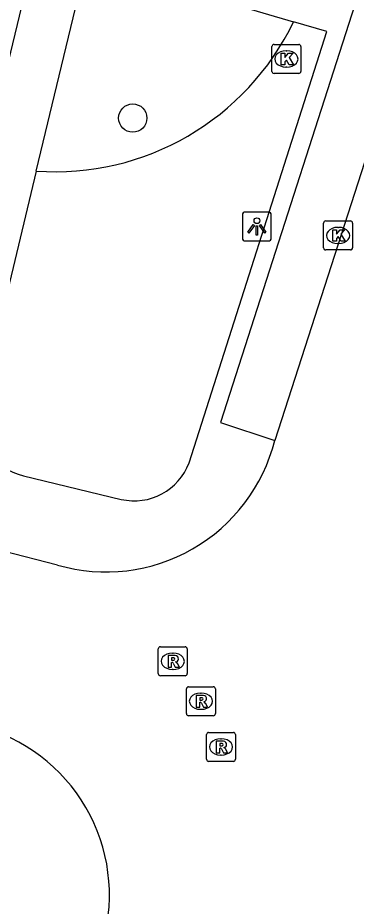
# Model space of a CAD drawing. Extents: x 162812 to 163818, y 381639 to 382470.
# Drawn here: x 163730.39 to 163742.08, y 381999.14 to 382029.77 of the extents above; entities that cross this region are included whole.
import ezdxf

# ---------------------------------------------------------------- set-up
doc = ezdxf.new("R2010")
doc.units = 0
for name, color, linetype in [('IMGEO_Boom', 7, 'Continuous'), ('IMGEO_Groenvoorziening', 7, 'Continuous'), ('IMGEO_Kolk', 7, 'Continuous'), ('IMGEO_Lichtpunt', 7, 'Continuous'), ('IMGEO_Rijbaan_lokaal_open', 7, 'Continuous'), ('IMGEO_Rioolput', 7, 'Continuous'), ('IMGEO_Voetpad_open', 7, 'Continuous')]:
    doc.layers.add(name, color=color, linetype=linetype)

msp = doc.modelspace()

# ---------------------------------------------------------------- linework, layer by layer
at = {"layer": 'IMGEO_Boom'}
msp.add_circle((163734.359, 382026.313), 0.489, dxfattribs=at)
at = {"layer": 'IMGEO_Groenvoorziening'}
msp.add_arc((163731.681, 382033.597), 9.134, 265.8905, 334.2955, dxfattribs=at)
at = {"layer": 'IMGEO_Kolk'}
for p, q in [((163739.162, 382027.924), (163739.162, 382028.776)), ((163739.237, 382028.85), (163740.089, 382028.85)), ((163740.163, 382028.776), (163740.163, 382027.924)), ((163739.65, 382028.63), (163739.675, 382028.63)), ((163740.089, 382027.85), (163739.237, 382027.85)), ((163739.673, 382028.07), (163739.648, 382028.07)), ((163740.948, 382021.84), (163740.948, 382022.692)), ((163741.023, 382022.766), (163741.875, 382022.766)), ((163741.949, 382022.692), (163741.949, 382021.84)), ((163741.436, 382022.546), (163741.461, 382022.546)), ((163741.875, 382021.766), (163741.023, 382021.766)), ((163741.459, 382021.986), (163741.434, 382021.986))]:
    msp.add_line(p, q, dxfattribs=at)
for points in [[(163739.162, 382027.924), (163739.162, 382028.776)], [(163739.237, 382028.85), (163740.089, 382028.85)], [(163740.163, 382028.776), (163740.163, 382027.924)], [(163739.483, 382028.55), (163739.606, 382028.55), (163739.606, 382028.399), (163739.736, 382028.55), (163739.9, 382028.55), (163739.754, 382028.399), (163739.907, 382028.15), (163739.755, 382028.15), (163739.67, 382028.314), (163739.606, 382028.247), (163739.606, 382028.15), (163739.483, 382028.15), (163739.483, 382028.55)], [(163740.089, 382027.85), (163739.237, 382027.85)], [(163740.948, 382021.84), (163740.948, 382022.692)], [(163741.023, 382022.766), (163741.875, 382022.766)], [(163741.949, 382022.692), (163741.949, 382021.84)], [(163741.269, 382022.466), (163741.392, 382022.466), (163741.392, 382022.315), (163741.522, 382022.466), (163741.686, 382022.466), (163741.54, 382022.315), (163741.693, 382022.066), (163741.541, 382022.066), (163741.456, 382022.23), (163741.392, 382022.163), (163741.392, 382022.066), (163741.269, 382022.066), (163741.269, 382022.466)], [(163741.875, 382021.766), (163741.023, 382021.766)]]:
    msp.add_lwpolyline(points, dxfattribs=at)
for centre, start, end in [((163739.239, 382028.774), 91.552, 178.448), ((163739.239, 382028.774), 91.552, 178.448), ((163740.087, 382028.774), 1.552, 88.448), ((163740.087, 382028.774), 1.552, 88.448), ((163739.239, 382027.926), 181.552, 268.448), ((163739.239, 382027.926), 181.552, 268.448), ((163740.087, 382027.926), 271.552, 358.448), ((163740.087, 382027.926), 271.552, 358.448), ((163741.025, 382022.69), 91.552, 178.448), ((163741.025, 382022.69), 91.552, 178.448), ((163741.873, 382022.69), 1.552, 88.448), ((163741.873, 382022.69), 1.552, 88.448), ((163741.025, 382021.842), 181.552, 268.448), ((163741.025, 382021.842), 181.552, 268.448), ((163741.873, 382021.842), 271.552, 358.448), ((163741.873, 382021.842), 271.552, 358.448)]:
    msp.add_arc(centre, 0.0765, start, end, dxfattribs=at)
for centre, major_axis, ratio, start_param, end_param in [((163739.649, 382028.35), (-0.387, 0.002), 0.722429, 4.712389, 7.853982), ((163739.674, 382028.35), (-0.39, 0.002), 0.717154, 1.570796, 4.712389), ((163741.435, 382022.266), (-0.387, 0.002), 0.722429, 4.712389, 7.853982), ((163741.46, 382022.266), (-0.39, 0.002), 0.717154, 1.570796, 4.712389)]:
    msp.add_ellipse(centre, major_axis=major_axis, ratio=ratio, start_param=start_param, end_param=end_param, dxfattribs=at)
at = {"layer": 'IMGEO_Lichtpunt'}
for p, q in [((163738.146, 382022.977), (163738.146, 382022.17)), ((163738.146, 382022.977), (163738.146, 382022.17)), ((163739.048, 382023.072), (163738.24, 382023.072)), ((163739.048, 382023.072), (163738.24, 382023.072)), ((163739.142, 382022.17), (163739.142, 382022.977)), ((163739.142, 382022.17), (163739.142, 382022.977)), ((163738.24, 382022.076), (163739.048, 382022.076)), ((163738.24, 382022.076), (163739.048, 382022.076))]:
    msp.add_line(p, q, dxfattribs=at)
for points in [[(163738.52, 382022.641), (163738.559, 382022.613), (163738.371, 382022.351), (163738.333, 382022.378), (163738.52, 382022.641)], [(163738.732, 382022.613), (163738.77, 382022.64), (163738.957, 382022.378), (163738.918, 382022.35), (163738.732, 382022.613)], [(163738.622, 382022.593), (163738.669, 382022.593), (163738.669, 382022.271), (163738.622, 382022.271), (163738.622, 382022.593)]]:
    msp.add_lwpolyline(points, dxfattribs=at)
msp.add_circle((163738.645, 382022.775), 0.0994, dxfattribs=at)
for centre, start, end in [((163738.24, 382022.977), 90, 180), ((163738.24, 382022.977), 90, 180), ((163739.048, 382022.977), 0, 90), ((163739.048, 382022.977), 0, 90), ((163738.24, 382022.17), 180, 270), ((163738.24, 382022.17), 180, 270), ((163739.048, 382022.17), 270, 0), ((163739.048, 382022.17), 270, 360)]:
    msp.add_arc(centre, 0.0946, start, end, dxfattribs=at)
at = {"layer": 'IMGEO_Rijbaan_lokaal_open'}
for points in [[(163744.884, 382032.599), (163739.262, 382015.202)], [(163731.761, 382010.903), (163729.884, 382011.377)]]:
    msp.add_lwpolyline(points, dxfattribs=at)
for centre, radius, start, end in [((163733.433, 382016.679), 6.013, 253.8557, 345.7804), ((163727.561, 381999.53), 5.992, 341.8215, 72.9378)]:
    msp.add_arc(centre, radius, start, end, dxfattribs=at)
at = {"layer": 'IMGEO_Rioolput'}
for p, q in [((163735.238, 382007.159), (163735.238, 382008.011)), ((163735.313, 382008.085), (163736.165, 382008.085)), ((163736.239, 382008.011), (163736.239, 382007.159)), ((163735.726, 382007.865), (163735.751, 382007.865)), ((163735.749, 382007.305), (163735.724, 382007.305)), ((163736.165, 382007.085), (163735.313, 382007.085)), ((163736.286, 382006.709), (163737.138, 382006.709)), ((163736.211, 382005.783), (163736.211, 382006.635)), ((163736.699, 382006.489), (163736.724, 382006.489)), ((163737.212, 382006.635), (163737.212, 382005.783)), ((163736.722, 382005.929), (163736.697, 382005.929)), ((163737.138, 382005.709), (163736.286, 382005.709)), ((163736.904, 382004.207), (163736.904, 382005.059)), ((163736.979, 382005.133), (163737.831, 382005.133)), ((163737.392, 382004.913), (163737.417, 382004.913)), ((163737.905, 382005.059), (163737.905, 382004.207)), ((163737.415, 382004.353), (163737.39, 382004.353)), ((163737.831, 382004.133), (163736.979, 382004.133))]:
    msp.add_line(p, q, dxfattribs=at)
for points in [[(163735.238, 382007.159), (163735.238, 382008.011)], [(163735.313, 382008.085), (163736.165, 382008.085)], [(163736.239, 382008.011), (163736.239, 382007.159)], [(163735.827, 382007.783), (163735.575, 382007.785), (163735.575, 382007.385)], [(163735.753, 382007.704), (163735.699, 382007.704), (163735.699, 382007.623)], [(163735.699, 382007.623), (163735.751, 382007.623)], [(163735.575, 382007.385), (163735.699, 382007.385), (163735.699, 382007.547), (163735.71, 382007.547)], [(163735.757, 382007.518), (163735.828, 382007.385), (163735.968, 382007.385), (163735.903, 382007.511)], [(163736.165, 382007.085), (163735.313, 382007.085)], [(163736.286, 382006.709), (163737.138, 382006.709)], [(163736.211, 382005.783), (163736.211, 382006.635)], [(163736.8, 382006.407), (163736.548, 382006.409), (163736.548, 382006.009)], [(163737.212, 382006.635), (163737.212, 382005.783)], [(163736.548, 382006.009), (163736.672, 382006.009), (163736.672, 382006.171), (163736.683, 382006.171)], [(163736.726, 382006.328), (163736.672, 382006.328), (163736.672, 382006.247)], [(163736.672, 382006.247), (163736.724, 382006.247)], [(163736.73, 382006.142), (163736.801, 382006.009), (163736.941, 382006.009), (163736.876, 382006.135)], [(163737.138, 382005.709), (163736.286, 382005.709)], [(163736.904, 382004.207), (163736.904, 382005.059)], [(163736.979, 382005.133), (163737.831, 382005.133)], [(163737.905, 382005.059), (163737.905, 382004.207)], [(163737.493, 382004.831), (163737.241, 382004.833), (163737.241, 382004.433)], [(163737.241, 382004.433), (163737.365, 382004.433), (163737.365, 382004.595), (163737.376, 382004.595)], [(163737.419, 382004.752), (163737.365, 382004.752), (163737.365, 382004.671)], [(163737.365, 382004.671), (163737.417, 382004.671)], [(163737.423, 382004.566), (163737.494, 382004.433), (163737.634, 382004.433), (163737.569, 382004.559)], [(163737.831, 382004.133), (163736.979, 382004.133)]]:
    msp.add_lwpolyline(points, dxfattribs=at)
for centre, radius, start, end in [((163735.315, 382008.009), 0.0765, 91.552, 178.448), ((163735.315, 382008.009), 0.0765, 91.552, 178.448), ((163736.163, 382008.009), 0.0765, 1.552, 88.448), ((163736.163, 382008.009), 0.0765, 1.552, 88.448), ((163735.735, 382007.812), 0.19, 274.7715, 282.9687), ((163735.759, 382007.608), 0.0964, 77.0061, 93.1865), ((163735.773, 382007.665), 0.0378, 276.6634, 79.6772), ((163735.826, 382007.673), 0.109, 350.3612, 89.416), ((163735.824, 382007.673), 0.112, 277.5842, 350.9817), ((163735.709, 382007.494), 0.0533, 26.0293, 88.6989), ((163735.808, 382007.458), 0.108, 29.5134, 73.7905), ((163735.315, 382007.161), 0.0765, 181.552, 268.448), ((163735.315, 382007.161), 0.0765, 181.552, 268.448), ((163736.163, 382007.161), 0.0765, 271.552, 358.448), ((163736.163, 382007.161), 0.0765, 271.552, 358.448), ((163736.288, 382006.633), 0.0765, 91.552, 178.448), ((163736.288, 382006.633), 0.0765, 91.552, 178.448), ((163737.136, 382006.633), 0.0765, 1.552, 88.448), ((163737.136, 382006.633), 0.0765, 1.552, 88.448), ((163736.799, 382006.297), 0.109, 350.3612, 89.416), ((163736.682, 382006.118), 0.0533, 26.0293, 88.6989), ((163736.708, 382006.436), 0.19, 274.7715, 282.9687), ((163736.732, 382006.232), 0.0964, 77.0061, 93.1865), ((163736.746, 382006.289), 0.0378, 276.6634, 79.6772), ((163736.797, 382006.297), 0.112, 277.5842, 350.9817), ((163736.781, 382006.082), 0.108, 29.5134, 73.7905), ((163736.288, 382005.785), 0.0765, 181.552, 268.448), ((163736.288, 382005.785), 0.0765, 181.552, 268.448), ((163737.136, 382005.785), 0.0765, 271.552, 358.448), ((163737.136, 382005.785), 0.0765, 271.552, 358.448), ((163736.981, 382005.057), 0.0765, 91.552, 178.448), ((163736.981, 382005.057), 0.0765, 91.552, 178.448), ((163737.829, 382005.057), 0.0765, 1.552, 88.448), ((163737.829, 382005.057), 0.0765, 1.552, 88.448), ((163737.375, 382004.542), 0.0533, 26.0293, 88.6989), ((163737.401, 382004.86), 0.19, 274.7715, 282.9687), ((163737.425, 382004.656), 0.0964, 77.0061, 93.1865), ((163737.439, 382004.713), 0.0378, 276.6634, 79.6772), ((163737.492, 382004.721), 0.109, 350.3612, 89.416), ((163737.49, 382004.721), 0.112, 277.5842, 350.9817), ((163737.474, 382004.506), 0.108, 29.5134, 73.7905), ((163736.981, 382004.209), 0.0765, 181.552, 268.448), ((163736.981, 382004.209), 0.0765, 181.552, 268.448), ((163737.829, 382004.209), 0.0765, 271.552, 358.448), ((163737.829, 382004.209), 0.0765, 271.552, 358.448)]:
    msp.add_arc(centre, radius, start, end, dxfattribs=at)
for centre, major_axis, ratio, start_param, end_param in [((163735.725, 382007.585), (-0.387, 0.002), 0.722429, 4.712389, 7.853982), ((163735.75, 382007.585), (-0.39, 0.002), 0.717154, 1.570796, 4.712389), ((163736.698, 382006.209), (-0.387, 0.002), 0.722429, 4.712389, 7.853982), ((163736.723, 382006.209), (-0.39, 0.002), 0.717154, 1.570796, 4.712389), ((163737.391, 382004.633), (-0.387, 0.002), 0.722429, 4.712389, 7.853982), ((163737.416, 382004.633), (-0.39, 0.002), 0.717154, 1.570796, 4.712389)]:
    msp.add_ellipse(centre, major_axis=major_axis, ratio=ratio, start_param=start_param, end_param=end_param, dxfattribs=at)
at = {"layer": 'IMGEO_Voetpad_open'}
for points in [[(163759.05, 382088.536), (163744.284, 382037.611), (163743.022, 382033.481), (163742.967, 382033.162), (163737.386, 382015.822), (163739.262, 382015.202)], [(163727.259, 382016.658), (163735.438, 382050.55)], [(163731.026, 382024.486), (163732.768, 382031.732), (163739.911, 382029.635)], [(163736.301, 382014.432), (163741.056, 382029.299), (163739.911, 382029.635)], [(163731.026, 382024.486), (163729.046, 382016.251)], [(163730.588, 382013.983), (163733.952, 382013.169)]]:
    msp.add_lwpolyline(points, dxfattribs=at)
for centre, radius, start, end in [((163730.987, 382015.913), 1.97, 170.1117, 258.3114), ((163734.407, 382015.139), 2.022, 256.9983, 339.5334)]:
    msp.add_arc(centre, radius, start, end, dxfattribs=at)

doc.saveas('drawing.dxf')
